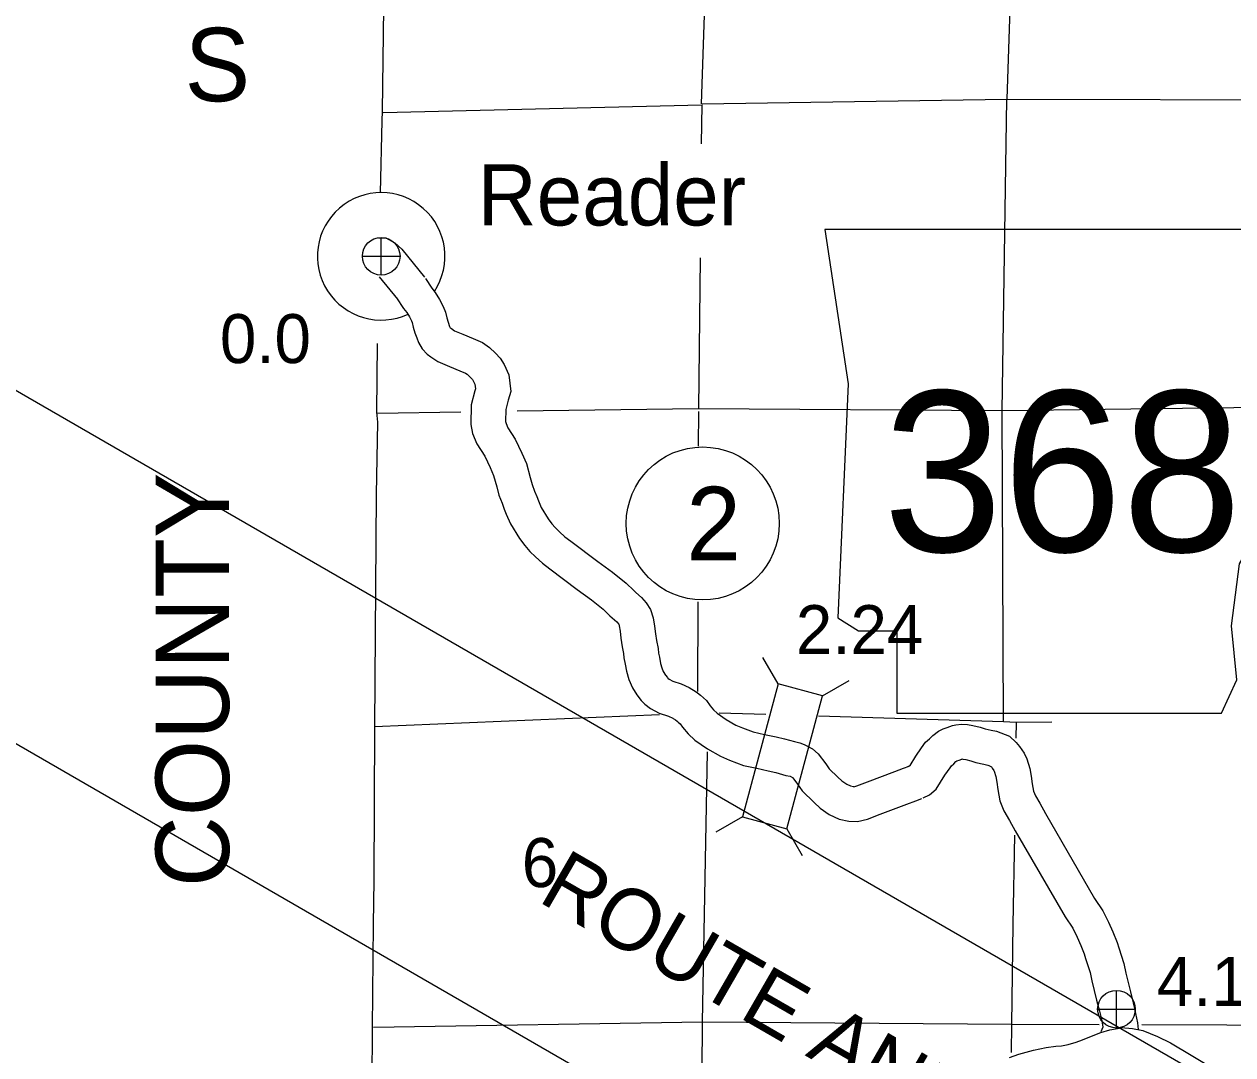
# Model space of a CAD drawing. Extents: x 369523 to 838377, y 495025 to 936819.
# Drawn here: x 569834 to 590682, y 628922 to 646707 of the extents above; entities that cross this region are included whole.
import ezdxf

# ---------------------------------------------------------------- set-up
doc = ezdxf.new("R2010")
doc.units = 0
for name, color, linetype in [('1', 7, 'Continuous'), ('21', 7, 'Continuous'), ('22', 7, 'Continuous'), ('DSN_BRDG_Annotation', 7, 'Continuous'), ('DSN_DRFT_Common-Annotations', 7, 'Continuous'), ('DSN_DRFT_Common-Line', 7, 'Continuous'), ('DSN_DRFT_Junk-No-Plot', 7, 'Continuous'), ('Level 1', 7, 'Continuous'), ('Level 15', 7, 'Continuous'), ('Level 21', 7, 'Continuous'), ('Level 22', 7, 'Continuous'), ('Level 6', 7, 'Continuous')]:
    doc.layers.add(name, color=color, linetype=linetype)

msp = doc.modelspace()

# ---------------------------------------------------------------- linework, layer by layer
at = {"layer": '1'}
msp.add_arc((575992, 642701), 1100, 326.6427, 294.8995, dxfattribs=at)
at = {"layer": '21'}
for p, q in [((625588, 602013), (369523, 749853)), ((385880, 746506), (623656, 609226))]:
    msp.add_line(p, q, dxfattribs=at)
at = {"layer": '22'}
msp.add_lwpolyline([(583646, 643166), (584045, 640502), (583868, 636460), (584223, 636238), (584889, 636238), (584889, 634817), (590485, 634817), (590751, 635395), (590662, 636327), (590795, 637393), (591284, 638237), (591595, 638859), (592039, 639525), (592305, 640235), (592527, 640813), (592927, 641301), (593016, 641612), (592838, 641834), (591462, 641834), (591772, 642456), (591817, 642855), (591633, 643162)], close=True, dxfattribs=at)
at = {"layer": 'DSN_DRFT_Common-Annotations'}
for p, q in [((575992, 642376), (575992, 643026)), ((575667, 642701), (576317, 642701)), ((588675, 629385), (588675, 630035)), ((588350, 629710), (589000, 629710))]:
    msp.add_line(p, q, dxfattribs=at)
for centre in [(575992, 642701), (588675, 629710)]:
    msp.add_circle(centre, 325, dxfattribs=at)
at = {"layer": 'DSN_DRFT_Common-Line'}
msp.add_circle((581539, 638091), 1320, dxfattribs=at)
at = {"layer": 'Level 1'}
for points in [[(575947, 643019), (576074, 643018), (576227, 642933), (576347, 642823), (576739, 642340)], [(575959, 642349), (576273, 641962)], [(576756, 642316), (576866, 642150), (576924, 642075), (576999, 641957), (577063, 641835), (577099, 641737), (577125, 641637), (577146, 641564), (577172, 641492), (577180, 641469), (577181, 641468), (577202, 641453), (577257, 641414), (577398, 641356), (577581, 641281), (577739, 641213), (577860, 641130), (577961, 641031), (578045, 640946), (578112, 640833), (578191, 640658), (578229, 640369), (578185, 640221), (578143, 640057), (578139, 639852), (578146, 639817), (578176, 639742), (578304, 639546), (578417, 639304), (578496, 639123), (578564, 638884), (578596, 638765), (578639, 638650), (578674, 638555), (578704, 638481), (578754, 638365), (578875, 638170), (578938, 638086), (578995, 638020), (579068, 637949), (579162, 637863), (579265, 637783), (579730, 637435), (579983, 637249), (580218, 637062), (580350, 636935), (580385, 636902), (580483, 636813), (580562, 636724), (580640, 636606), (580681, 636464), (580709, 636319), (580723, 636184), (580740, 636070), (580770, 635932), (580775, 635855), (580790, 635784), (580812, 635672), (580830, 635599), (580858, 635537), (580895, 635476), (580929, 635433), (580938, 635423), (580961, 635406), (581025, 635372), (581169, 635324), (581305, 635261), (581353, 635232), (581407, 635195), (581448, 635167), (581499, 635128), (581603, 635036), (581667, 634944), (581723, 634878), (581786, 634819), (581942, 634708), (582109, 634613), (582224, 634564), (582410, 634494), (582602, 634452), (582803, 634408), (582948, 634374), (583120, 634327), (583214, 634305), (583289, 634279), (583430, 634203), (583529, 634117), (583664, 633941), (583717, 633860), (583871, 633712), (583939, 633650), (584022, 633592), (584089, 633561), (584137, 633550), (584147, 633549), (584194, 633561), (584382, 633635), (584851, 633809), (585002, 633866), (585100, 633904)], [(576255, 641985), (576377, 641801), (576432, 641730), (576479, 641656), (576514, 641590), (576526, 641556), (576546, 641480), (576575, 641378), (576606, 641294), (576633, 641212), (576697, 641105), (576784, 641015), (576849, 640967), (576967, 640884), (577171, 640801), (577349, 640727), (577448, 640685), (577477, 640666), (577537, 640606), (577567, 640576), (577580, 640554), (577608, 640492), (577618, 640417), (577607, 640380), (577545, 640138), (577538, 639798), (577569, 639645), (577641, 639464), (577778, 639254), (577870, 639057), (577930, 638920), (577986, 638723), (578024, 638582), (578076, 638441), (578115, 638336), (578150, 638250), (578220, 638087), (578379, 637832), (578470, 637709), (578558, 637608), (578655, 637513), (578775, 637404), (578902, 637306), (579372, 636953), (579619, 636772), (579823, 636610), (579937, 636500), (579979, 636461), (580055, 636391), (580085, 636358), (580089, 636352), (580097, 636322), (580115, 636230), (580128, 636109), (580149, 635963), (580174, 635849), (580179, 635774), (580202, 635665), (580226, 635541), (580262, 635398), (580327, 635256), (580400, 635135), (580476, 635038), (580539, 634972), (580637, 634899), (580787, 634819), (580948, 634765), (581024, 634730), (581029, 634727), (581067, 634701), (581095, 634682), (581116, 634665), (581150, 634635), (581192, 634576), (581289, 634462), (581404, 634354), (581619, 634201), (581842, 634075), (582000, 634007), (582240, 633917), (582473, 633866), (582669, 633823), (582801, 633792), (582973, 633745), (583044, 633729), (583045, 633728), (583089, 633705), (583090, 633704), (583174, 633594), (583252, 633475), (583461, 633274), (583563, 633181), (583721, 633070), (583892, 632991), (584056, 632952), (584210, 632946), (584378, 632989), (584597, 633075), (585061, 633247), (585217, 633306), (585319, 633346)], [(585077, 633895), (585114, 633912), (585215, 634077), (585314, 634218), (585383, 634315), (585451, 634375), (585505, 634432), (585608, 634509), (585683, 634546), (585754, 634573), (585848, 634605), (585907, 634618), (586000, 634630), (586106, 634621), (586198, 634604), (586322, 634574), (586409, 634547), (586515, 634522), (586605, 634505), (586681, 634480), (586830, 634419), (586945, 634310), (587005, 634245), (587083, 634130), (587130, 634031), (587178, 633863), (587203, 633728), (587222, 633601), (587246, 633470), (587276, 633392), (587351, 633262), (587450, 633089), (588297, 631620), (588441, 631408), (588537, 631211), (588615, 631046), (588685, 630861), (588715, 630767), (588801, 630497), (588837, 630332), (588915, 630007), (588963, 629819), (588986, 629721), (589006, 629638), (589040, 629474), (589051, 629361)], [(585341, 633355), (585452, 633410), (585567, 633504), (585717, 633748), (585804, 633873), (585830, 633909), (585868, 633942), (585906, 633983), (585922, 633995), (585922, 633995), (585959, 634009), (586009, 634026), (586010, 634026), (586013, 634027), (586023, 634026), (586075, 634016), (586163, 633995), (586249, 633968), (586388, 633935), (586454, 633923), (586475, 633916), (586498, 633906), (586517, 633889), (586533, 633871), (586561, 633830), (586567, 633818), (586593, 633726), (586611, 633629), (586630, 633503), (586666, 633306), (586734, 633132), (586830, 632963), (586930, 632790), (587789, 631301), (587921, 631107), (587996, 630953), (588062, 630811), (588118, 630664), (588143, 630586), (588221, 630341), (588252, 630198), (588333, 629863), (588381, 629675), (588403, 629581), (588421, 629508), (588442, 629401), (588408, 629317)], [(586832, 628877), (586990, 628931), (587246, 629005), (587464, 629050), (587631, 629069), (587725, 629079), (587844, 629103), (587978, 629141), (588091, 629182), (588189, 629223), (588404, 629310), (588561, 629354), (588754, 629390)], [(588754, 629391), (588949, 629378), (589132, 629340), (589384, 629241), (589609, 629128), (589961, 628917), (591339, 628090)]]:
    msp.add_lwpolyline(points, dxfattribs=at)
at = {"layer": 'Level 15'}
for points in [[(580794, 634789), (575874, 634582)], [(582627, 634795), (581822, 634820)], [(587558, 634663), (586945, 634655), (586727, 634667), (583535, 634766)]]:
    msp.add_lwpolyline(points, dxfattribs=at)
at = {"layer": 'Level 21'}
for p, q in [((582840, 635322), (582577, 635779)), ((583605, 635116), (584063, 635380)), ((582223, 633027), (581766, 632764)), ((582988, 632822), (583252, 632364))]:
    msp.add_line(p, q, dxfattribs=at)
msp.add_lwpolyline([(582988, 632822), (583605, 635116), (582840, 635322), (582223, 633027)], close=True, dxfattribs=at)
at = {"layer": 'Level 22'}
for points in [[(586908, 655290), (586959, 650609), (586784, 645414)], [(581694, 651703), (581690, 650621), (581513, 645330)], [(576025, 645180), (581521, 645314)], [(581521, 645314), (581514, 644641)], [(581527, 645330), (586784, 645414), (592081, 645399), (597334, 645386), (602589, 645410)], [(586727, 634667), (586705, 640034), (586784, 645414)], [(581492, 642677), (581464, 640069)], [(581464, 640069), (578336, 640028)], [(607820, 640146), (602553, 640123), (597250, 640082), (592031, 640102), (586705, 640034), (581464, 640069)], [(577363, 640014), (575920, 639986)], [(581463, 640025), (581461, 639427)], [(581454, 636736), (581450, 635193)], [(586945, 634655), (586941, 634389)], [(581518, 626959), (581535, 629485), (581618, 634148)], [(586914, 632711), (586890, 631169)], [(586890, 631169), (586862, 629444), (586860, 628962)], [(588379, 629440), (586862, 629444), (581535, 629485), (575861, 629392)], [(593481, 629405), (592044, 629430), (589115, 629438)]]:
    msp.add_lwpolyline(points, dxfattribs=at)
at = {"layer": 'Level 6'}
for points in [[(576045, 647872), (576011, 645207), (576005, 645041), (575976, 643796)], [(575924, 641195), (575911, 640011), (575926, 639837), (575903, 638589), (575874, 634582), (575867, 631933), (575853, 631176), (575836, 629381), (575839, 629235), (575827, 627970)]]:
    msp.add_lwpolyline(points, dxfattribs=at)

# ---------------------------------------------------------------- texts
at = {"layer": '1'}
msp.add_text('Reader', height=1056, dxfattribs=at).set_placement((577654, 643233))
at = {"layer": '21'}
msp.add_text('S', height=1267, dxfattribs=at).set_placement((572601, 645376))
for s, height, rotation, p in [('COUNTY', 1267.2, 90, (573367, 631816)), ('ROUTE AND SECTION MAP', 1056, 330, (578673, 631583))]:
    msp.add_text(s, height=height, rotation=rotation, dxfattribs=at).set_placement(p)
at = {"layer": '22'}
msp.add_text('368', height=2772, dxfattribs=at).set_placement((584649, 637605))
at = {"layer": 'DSN_BRDG_Annotation'}
for s, p in [('0.0', (573210, 640858)), ('4.18', (589371, 629767))]:
    msp.add_text(s, height=844.8, dxfattribs=at).set_placement(p)
at = {"layer": 'DSN_DRFT_Common-Line'}
msp.add_text('2', height=1267, dxfattribs=at).set_placement((581255, 637457))
at = {"layer": 'DSN_DRFT_Junk-No-Plot'}
msp.add_text('2.24', height=844.8, dxfattribs=at).set_placement((583145, 635837))
at = {"layer": 'Level 22'}
msp.add_text('6', height=845, dxfattribs=at).set_placement((578417, 631817))

doc.saveas('drawing.dxf')
